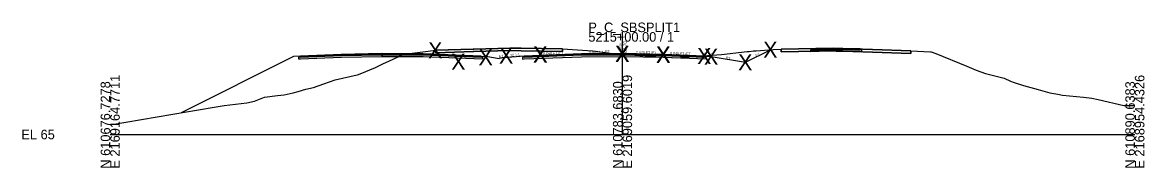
# Model space of a CAD drawing. Extents: x -26 to 1303, y -3010 to 12023.
# Drawn here: x 974.3 to 1302.8, y 9490.3 to 9532.8 of the extents above; entities that cross this region are included whole.
import ezdxf

# ---------------------------------------------------------------- set-up
doc = ezdxf.new("R2010")
doc.units = 0
for name, color, linetype in [('RD_GPK_XS_Cell', 7, 'Continuous'), ('RD_GPK_XS_Text_Node', 7, 'Continuous'), ('RD_XS_Base', 7, 'Continuous'), ('RD_XS_ExGround', 7, 'Continuous'), ('RD_XS_ExPaveRet', 7, 'Continuous'), ('RD_XS_Greenside', 7, 'Continuous'), ('RD_XS_Pave', 7, 'Continuous'), ('RD_XS_PaveOvlay_CP', 7, 'Continuous'), ('RD_XS_TieSlope', 7, 'Continuous'), ('RD_XS_TX_Elev_EX', 7, 'Continuous'), ('RD_XS_TX_Elev_PR', 7, 'Continuous'), ('RD_XS_TX_ShdSlope', 7, 'Continuous'), ('RD_XS_TX_Slope', 7, 'Continuous')]:
    doc.layers.add(name, color=color, linetype=linetype)

msp = doc.modelspace()

# ---------------------------------------------------------------- linework, layer by layer
at = {"layer": 'RD_GPK_XS_Cell'}
for p, q in [((1150, 9500), (1150, 9530)), ((1000, 9500), (1150, 9500)), ((1150, 9500), (1300, 9500))]:
    msp.add_line(p, q, dxfattribs=at)
at = {"layer": 'RD_XS_Base'}
for p, q in [((1205.09, 9524.77), (1205.59, 9524.78)), ((1205.09, 9524.27), (1205.09, 9524.77)), ((1205.59, 9524.28), (1205.09, 9524.27)), ((1205.59, 9524.78), (1207.59, 9524.82)), ((1207.59, 9524.32), (1205.59, 9524.28)), ((1207.59, 9524.82), (1212.59, 9524.92)), ((1212.59, 9524.42), (1207.59, 9524.32)), ((1212.59, 9525.02), (1212.59, 9525.08)), ((1212.59, 9525.08), (1212.59, 9524.84)), ((1212.59, 9524.92), (1212.59, 9525.02)), ((1214.36, 9524.88), (1212.59, 9524.92)), ((1212.59, 9524.92), (1212.59, 9524.42)), ((1212.59, 9524.84), (1212.59, 9524.42)), ((1212.59, 9524.42), (1214.36, 9524.38)), ((1217.59, 9524.82), (1214.36, 9524.88)), ((1214.36, 9524.38), (1217.59, 9524.32)), ((1218.91, 9524.79), (1217.59, 9524.82)), ((1217.59, 9524.32), (1218.45, 9524.3)), ((1218.45, 9524.3), (1220.09, 9524.27)), ((1219.59, 9524.78), (1218.91, 9524.79)), ((1219.76, 9524.78), (1219.59, 9524.78)), ((1220.09, 9524.77), (1219.76, 9524.78)), ((1220.09, 9524.44), (1220.09, 9524.77)), ((1220.09, 9524.27), (1220.09, 9524.44)), ((1055.67, 9522.66), (1055.17, 9522.64)), ((1055.17, 9522.64), (1055.17, 9522.64)), ((1055.17, 9522.64), (1055.17, 9522.14)), ((1055.17, 9522.14), (1055.67, 9522.16)), ((1055.17, 9522.14), (1055.17, 9522.14)), ((1055.17, 9522.14), (1055.17, 9522.14)), ((1067.67, 9523.14), (1055.67, 9522.66)), ((1055.67, 9522.66), (1055.67, 9522.66)), ((1055.67, 9522.16), (1067.67, 9522.64)), ((1055.67, 9522.16), (1055.67, 9522.16)), ((1079.67, 9523.38), (1067.67, 9523.14)), ((1067.67, 9523.14), (1067.67, 9523.14)), ((1067.67, 9522.64), (1079.67, 9522.88)), ((1067.67, 9522.64), (1067.67, 9522.64)), ((1079.67, 9523.38), (1079.67, 9523.54)), ((1079.67, 9523.54), (1079.67, 9522.88)), ((1079.67, 9523.38), (1079.67, 9523.54)), ((1079.67, 9523.54), (1079.67, 9522.88)), ((1079.67, 9522.88), (1079.67, 9523.38)), ((1079.67, 9523.38), (1079.67, 9523.38)), ((1079.67, 9523.38), (1079.67, 9523.38)), ((1079.67, 9523.38), (1079.67, 9523.38)), ((1091.67, 9523.32), (1079.67, 9523.38)), ((1079.67, 9522.88), (1079.67, 9523.38)), ((1079.67, 9523.38), (1079.67, 9523.38)), ((1079.67, 9523.38), (1079.67, 9523.38)), ((1079.67, 9522.88), (1079.67, 9522.88)), ((1079.67, 9522.88), (1079.67, 9522.88)), ((1079.67, 9522.88), (1079.67, 9522.88)), ((1079.67, 9522.88), (1079.67, 9522.88)), ((1079.67, 9522.88), (1091.67, 9522.82)), ((1079.67, 9522.88), (1079.67, 9522.88)), ((1108.57, 9522.65), (1091.67, 9523.32)), ((1091.67, 9522.82), (1109.07, 9522.13)), ((1093.67, 9523.24), (1093.67, 9523.24)), ((1093.67, 9522.74), (1093.67, 9522.74)), ((1109.07, 9522.63), (1108.57, 9522.65)), ((1108.57, 9522.65), (1108.57, 9522.65)), ((1109.07, 9522.13), (1109.07, 9522.63)), ((1109.07, 9522.63), (1109.07, 9522.63)), ((1121.24, 9522.63), (1120.74, 9522.61)), ((1120.74, 9522.61), (1120.74, 9522.61)), ((1120.74, 9522.61), (1120.74, 9522.11)), ((1120.74, 9522.11), (1121.24, 9522.13)), ((1138, 9523.3), (1121.24, 9522.63)), ((1121.24, 9522.13), (1138, 9522.8)), ((1121.24, 9522.63), (1121.24, 9522.63)), ((1121.24, 9522.13), (1121.24, 9522.13)), ((1150, 9523.38), (1138, 9523.3)), ((1138, 9522.8), (1150, 9522.88)), ((1150, 9523.38), (1150, 9523.54)), ((1150, 9523.54), (1150, 9523.54)), ((1150, 9523.54), (1150, 9523.54)), ((1150, 9523.54), (1150, 9522.88)), ((1150, 9522.88), (1150, 9523.38)), ((1150, 9523.38), (1150, 9523.38)), ((1150, 9523.38), (1150, 9523.38)), ((1150, 9523.38), (1150, 9523.38)), ((1162, 9523.14), (1150, 9523.38)), ((1150, 9522.88), (1150, 9522.88)), ((1150, 9522.88), (1150, 9522.88)), ((1150, 9522.88), (1162, 9522.64)), ((1174, 9522.66), (1162, 9523.14)), ((1162, 9523.14), (1162, 9523.14)), ((1162, 9522.64), (1162, 9522.64)), ((1162, 9522.64), (1174.5, 9522.14)), ((1174.5, 9522.64), (1174, 9522.66)), ((1174, 9522.66), (1174, 9522.66)), ((1174.5, 9522.14), (1174.5, 9522.64)), ((1174.5, 9522.64), (1174.5, 9522.64))]:
    msp.add_line(p, q, dxfattribs=at)
at = {"layer": 'RD_XS_ExGround'}
msp.add_lwpolyline([(1000, 9502.82), (1022.96, 9506.75), (1033.32, 9508.47), (1040.01, 9509.27), (1042.24, 9509.75), (1045.14, 9510.97), (1048.97, 9511.43), (1050.94, 9511.67), (1053.57, 9512.23), (1055.05, 9512.62), (1057.26, 9513.24), (1059.54, 9513.81), (1062.51, 9514.86), (1065.9, 9516.02), (1072.26, 9517.48), (1072.39, 9517.51), (1073.17, 9517.82), (1077.66, 9519.6), (1079.99, 9520.76), (1081.58, 9521.53), (1085.76, 9523.42), (1086.02, 9523.53), (1091.51, 9524.22), (1095.34, 9524.71), (1106.44, 9525.03), (1117.09, 9525.34), (1120.34, 9525.29), (1132.4, 9525.1), (1139.76, 9524.6), (1141.3, 9524.49), (1148.61, 9523.55), (1148.93, 9523.51), (1149.97, 9523.5), (1150.44, 9523.47), (1165.86, 9522.43), (1168.17, 9522.62), (1178.96, 9523.48), (1186.54, 9524.3), (1187.08, 9524.36), (1188.32, 9524.5), (1189.16, 9524.55), (1194.14, 9524.88), (1196.45, 9525.02), (1201.55, 9525.09), (1211.7, 9525.25), (1223.23, 9524.88), (1234.42, 9524.51), (1240.18, 9524.25), (1240.38, 9524.24), (1241.72, 9523.7), (1250.81, 9520.05), (1253.52, 9518.81), (1256.31, 9517.87), (1261.7, 9516.51), (1263.59, 9515.61), (1264.71, 9515.22), (1267.39, 9514.33), (1271.66, 9513.22), (1275.07, 9512.23), (1277.49, 9511.79), (1278.81, 9511.53), (1284.96, 9510.91), (1287.38, 9510.65), (1289.23, 9510.29), (1296.77, 9508.47), (1297.6, 9508.47), (1300, 9508.47)], dxfattribs=at)
at = {"layer": 'RD_XS_ExPaveRet'}
for points in [[(1132.4, 9525.1), (1132.4, 9525.1), (1132.4, 9525.09), (1132.4, 9524.35), (1132.4, 9524.35), (1132.4, 9524.35), (1132.25, 9524.36), (1120.34, 9524.54), (1120.3, 9524.54), (1117.09, 9524.59), (1116.96, 9524.59), (1106.44, 9524.28), (1106.3, 9524.28), (1095.34, 9523.96), (1095.34, 9523.96), (1095.34, 9523.96), (1095.34, 9524.7), (1095.34, 9524.71), (1095.34, 9524.71), (1095.34, 9524.71), (1106.3, 9525.03), (1106.44, 9525.03), (1116.96, 9525.34), (1117.09, 9525.34), (1120.3, 9525.29), (1120.34, 9525.29), (1132.25, 9525.11), (1132.4, 9525.1), (1132.4, 9525.1)], [(1132.25, 9525.11), (1120.34, 9525.29), (1120.3, 9525.29), (1117.09, 9525.34), (1116.96, 9525.34), (1106.44, 9525.03), (1106.3, 9525.03), (1095.34, 9524.71), (1095.34, 9524.7), (1095.34, 9523.96), (1106.3, 9524.28), (1106.44, 9524.28), (1116.96, 9524.59), (1117.09, 9524.59), (1120.3, 9524.54), (1120.34, 9524.54), (1132.25, 9524.36), (1132.4, 9524.35), (1132.4, 9525.09), (1132.4, 9525.1), (1132.25, 9525.11)], [(1234.42, 9524.51), (1234.42, 9523.76), (1234.42, 9523.76), (1234.42, 9523.76), (1223.23, 9524.13), (1223.23, 9524.13), (1211.7, 9524.5), (1211.7, 9524.5), (1211.7, 9524.5), (1201.55, 9524.34), (1201.55, 9524.34), (1196.45, 9524.27), (1196.45, 9525.02), (1196.45, 9525.02), (1201.55, 9525.09), (1201.55, 9525.09), (1211.7, 9525.25), (1211.7, 9525.25), (1211.7, 9525.25), (1223.23, 9524.88), (1223.23, 9524.88), (1234.42, 9524.51), (1234.42, 9524.51)], [(1234.42, 9524.51), (1223.23, 9524.88), (1211.7, 9525.25), (1201.55, 9525.09), (1196.45, 9525.02), (1196.45, 9524.27), (1201.55, 9524.34), (1211.7, 9524.5), (1223.23, 9524.13), (1234.42, 9523.76), (1234.42, 9523.76), (1234.42, 9524.51), (1234.42, 9524.51)]]:
    msp.add_lwpolyline(points, dxfattribs=at)
at = {"layer": 'RD_XS_Greenside'}
for p, q in [((1186, 9521.16), (1193.35, 9524.83)), ((1053.67, 9522.82), (1020.77, 9506.38)), ((1110.57, 9522.81), (1113.93, 9522.25)), ((1115.24, 9522.47), (1113.93, 9522.25)), ((1176, 9522.82), (1186, 9521.16))]:
    msp.add_line(p, q, dxfattribs=at)
at = {"layer": 'RD_XS_Pave'}
for p, q in [((1206.83, 9525.12), (1205.59, 9525.1)), ((1205.59, 9525.1), (1205.59, 9525.04)), ((1205.59, 9525.04), (1205.59, 9524.94)), ((1207.59, 9524.98), (1205.59, 9524.94)), ((1205.59, 9524.94), (1206.35, 9524.95)), ((1205.59, 9524.94), (1205.59, 9524.78)), ((1205.59, 9524.78), (1207.59, 9524.82)), ((1206.35, 9524.95), (1207.59, 9524.98)), ((1207.59, 9525.14), (1206.83, 9525.12)), ((1210.76, 9525.2), (1207.59, 9525.14)), ((1212.59, 9525.08), (1207.59, 9524.98)), ((1207.59, 9524.98), (1210.76, 9525.04)), ((1207.59, 9524.82), (1212.59, 9524.92)), ((1212.59, 9525.24), (1210.76, 9525.2)), ((1210.76, 9525.04), (1212.59, 9525.08)), ((1214.36, 9525.2), (1212.59, 9525.24)), ((1212.59, 9525.08), (1214.36, 9525.04)), ((1217.59, 9524.98), (1212.59, 9525.08)), ((1212.59, 9525.08), (1212.59, 9524.92)), ((1212.59, 9524.92), (1212.59, 9525.08)), ((1212.59, 9524.92), (1217.59, 9524.82)), ((1217.59, 9525.14), (1214.36, 9525.2)), ((1214.36, 9525.04), (1217.59, 9524.98)), ((1218.91, 9525.11), (1217.59, 9525.14)), ((1217.59, 9524.98), (1218.28, 9524.96)), ((1219.59, 9524.94), (1217.59, 9524.98)), ((1217.59, 9524.82), (1219.59, 9524.78)), ((1218.28, 9524.96), (1219.59, 9524.94)), ((1219.59, 9525.1), (1218.91, 9525.11)), ((1219.59, 9525.04), (1219.59, 9525.1)), ((1219.59, 9524.94), (1219.59, 9525.04)), ((1219.59, 9524.78), (1219.59, 9524.94)), ((1067.67, 9523.46), (1055.67, 9522.98)), ((1067.67, 9523.3), (1055.67, 9522.82)), ((1055.67, 9522.82), (1067.67, 9523.3)), ((1055.67, 9522.66), (1067.67, 9523.14)), ((1055.67, 9522.98), (1055.67, 9522.98)), ((1055.67, 9522.98), (1055.67, 9522.82)), ((1055.67, 9522.82), (1055.67, 9522.82)), ((1055.67, 9522.82), (1055.67, 9522.66)), ((1055.67, 9522.82), (1055.67, 9522.82)), ((1055.67, 9522.82), (1055.67, 9522.82)), ((1055.67, 9522.66), (1055.67, 9522.66)), ((1055.67, 9522.66), (1055.67, 9522.66)), ((1079.67, 9523.7), (1067.67, 9523.46)), ((1079.67, 9523.54), (1067.67, 9523.3)), ((1067.67, 9523.3), (1079.67, 9523.54)), ((1067.67, 9523.46), (1067.67, 9523.46)), ((1067.67, 9523.14), (1079.67, 9523.38)), ((1067.67, 9523.3), (1067.67, 9523.3)), ((1067.67, 9523.3), (1067.67, 9523.3)), ((1067.67, 9523.14), (1067.67, 9523.14)), ((1091.67, 9523.64), (1079.67, 9523.7)), ((1079.67, 9523.7), (1079.67, 9523.7)), ((1079.67, 9523.7), (1079.67, 9523.7)), ((1079.67, 9523.38), (1079.67, 9523.54)), ((1079.67, 9523.54), (1079.67, 9523.38)), ((1091.67, 9523.48), (1079.67, 9523.54)), ((1079.67, 9523.54), (1079.67, 9523.54)), ((1079.67, 9523.54), (1079.67, 9523.54)), ((1079.67, 9523.54), (1079.67, 9523.38)), ((1079.67, 9523.38), (1079.67, 9523.54)), ((1079.67, 9523.54), (1079.67, 9523.54)), ((1079.67, 9523.54), (1079.67, 9523.54)), ((1079.67, 9523.54), (1079.67, 9523.54)), ((1079.67, 9523.54), (1091.67, 9523.48)), ((1079.67, 9523.38), (1079.67, 9523.38)), ((1079.67, 9523.38), (1079.67, 9523.38)), ((1079.67, 9523.38), (1079.67, 9523.38)), ((1079.67, 9523.38), (1091.67, 9523.32)), ((1079.67, 9523.38), (1079.67, 9523.38)), ((1079.67, 9523.38), (1079.67, 9523.38)), ((1108.57, 9522.97), (1091.67, 9523.64)), ((1108.57, 9522.81), (1091.67, 9523.48)), ((1091.67, 9523.48), (1108.57, 9522.81)), ((1091.67, 9523.32), (1108.57, 9522.65)), ((1093.67, 9523.56), (1093.67, 9523.56)), ((1093.67, 9523.4), (1093.67, 9523.4)), ((1093.67, 9523.4), (1093.67, 9523.4)), ((1093.67, 9523.24), (1093.67, 9523.24)), ((1108.57, 9522.81), (1108.57, 9522.97)), ((1108.57, 9522.97), (1108.57, 9522.97)), ((1108.57, 9522.65), (1108.57, 9522.81)), ((1108.57, 9522.81), (1108.57, 9522.81)), ((1138, 9523.62), (1121.24, 9522.95)), ((1138, 9523.46), (1121.24, 9522.79)), ((1121.24, 9522.79), (1138, 9523.46)), ((1121.24, 9522.63), (1138, 9523.3)), ((1121.24, 9522.95), (1121.24, 9522.95)), ((1121.24, 9522.95), (1121.24, 9522.79)), ((1121.24, 9522.79), (1121.24, 9522.79)), ((1121.24, 9522.79), (1121.24, 9522.63)), ((1150, 9523.7), (1138, 9523.62)), ((1150, 9523.54), (1138, 9523.46)), ((1138, 9523.46), (1150, 9523.54)), ((1138, 9523.3), (1150, 9523.38)), ((1162, 9523.46), (1150, 9523.7)), ((1150, 9523.7), (1150, 9523.7)), ((1150, 9523.7), (1150, 9523.7)), ((1150, 9523.38), (1150, 9523.54)), ((1150, 9523.54), (1150, 9523.54)), ((1150, 9523.54), (1150, 9523.54)), ((1150, 9523.54), (1150, 9523.54)), ((1150, 9523.54), (1150, 9523.54)), ((1150, 9523.54), (1162, 9523.3)), ((1162, 9523.3), (1150, 9523.54)), ((1150, 9523.54), (1150, 9523.54)), ((1150, 9523.54), (1150, 9523.54)), ((1150, 9523.54), (1150, 9523.38)), ((1150, 9523.38), (1150, 9523.38)), ((1150, 9523.38), (1150, 9523.38)), ((1150, 9523.38), (1162, 9523.14)), ((1174, 9522.98), (1162, 9523.46)), ((1162, 9523.46), (1162, 9523.46)), ((1162, 9523.3), (1162, 9523.3)), ((1162, 9523.3), (1174, 9522.82)), ((1174, 9522.82), (1162, 9523.3)), ((1162, 9523.3), (1162, 9523.3)), ((1162, 9523.14), (1174, 9522.66)), ((1162, 9523.14), (1162, 9523.14)), ((1174, 9522.82), (1174, 9522.98)), ((1174, 9522.98), (1174, 9522.98)), ((1174, 9522.66), (1174, 9522.82)), ((1174, 9522.82), (1174, 9522.82))]:
    msp.add_line(p, q, dxfattribs=at)
at = {"layer": 'RD_XS_PaveOvlay_CP'}
for p, q in [((1205.59, 9525.1), (1207.59, 9525.14)), ((1207.59, 9525.14), (1212.59, 9525.24)), ((1212.59, 9525.24), (1217.59, 9525.14)), ((1217.59, 9525.14), (1219.59, 9525.1)), ((1055.67, 9522.98), (1067.67, 9523.46)), ((1067.67, 9523.46), (1079.67, 9523.7)), ((1091.67, 9523.64), (1079.67, 9523.7)), ((1079.67, 9523.7), (1079.67, 9523.7)), ((1079.67, 9523.7), (1079.67, 9523.7)), ((1108.57, 9522.97), (1091.67, 9523.64)), ((1093.67, 9523.56), (1093.67, 9523.56)), ((1138, 9523.62), (1121.24, 9522.95)), ((1150, 9523.7), (1138, 9523.62)), ((1162, 9523.46), (1150, 9523.7)), ((1150, 9523.7), (1150, 9523.7)), ((1150, 9523.7), (1150, 9523.7)), ((1174, 9522.98), (1162, 9523.46)), ((1162, 9523.46), (1162, 9523.46))]:
    msp.add_line(p, q, dxfattribs=at)
at = {"layer": 'RD_XS_TieSlope'}
for p, q in [((1055.67, 9522.98), (1053.67, 9522.82)), ((1108.57, 9522.97), (1110.57, 9522.81)), ((1121.24, 9522.95), (1115.24, 9522.47)), ((1174, 9522.98), (1176, 9522.82))]:
    msp.add_line(p, q, dxfattribs=at)

# ---------------------------------------------------------------- texts
at = {"layer": 'RD_GPK_XS_Cell'}
for s, p in [('P_C_SBSPLIT1', (1140, 9530)), ('5215+00.00 / 1', (1140, 9527.2)), ('EL 65', (974, 9498.6))]:
    msp.add_text(s, height=2.8, dxfattribs=at).set_placement(p)
for s, p in [('N 610676.7278', (1000, 9490)), ('E 2169164.7711', (1002.8, 9490)), ('N 610783.6830', (1150, 9490)), ('E 2169059.6019', (1152.8, 9490)), ('N 610890.6383', (1300, 9490)), ('E 2168954.4326', (1302.8, 9490))]:
    msp.add_text(s, height=2.8, rotation=90, dxfattribs=at).set_placement(p)
at = {"layer": 'RD_GPK_XS_Text_Node'}
for p in [(1093.08, 9522.35), (1093.08, 9522.35), (1107.84, 9520.3), (1107.84, 9520.3), (1113.84, 9520.78), (1123.84, 9521.18), (1123.84, 9521.03), (1147.84, 9521.36), (1147.84, 9521.2), (1159.84, 9521.12), (1159.84, 9520.96), (1171.84, 9520.64), (1173.84, 9520.48), (1191.19, 9522.49), (1099.84, 9518.97), (1183.84, 9518.81)]:
    msp.add_text('X', height=4.69, dxfattribs=at).set_placement(p)
at = {"layer": 'RD_XS_TX_Elev_EX'}
msp.add_text('88.50', height=0.6, rotation=90, dxfattribs=at).set_placement((1149.7, 9524.6))
at = {"layer": 'RD_XS_TX_Elev_PR'}
msp.add_text('88.70', height=1, rotation=90, dxfattribs=at).set_placement((1151.23, 9523.93))
at = {"layer": 'RD_XS_TX_ShdSlope'}
for rotation, p in [(4.5739, (1117.11, 9522.83)), (355.4261, (1173.52, 9523.22))]:
    msp.add_text('12.5:1', height=0.75, rotation=rotation, dxfattribs=at).set_placement(p)
at = {"layer": 'RD_XS_TX_Slope'}
for s, rotation, p in [('0.040 FT./FT.', 2.2906, (1126.75, 9523.34)), ('0.005 FT./FT.', 0.2844, (1140.27, 9523.84)), ('0.020 FT./FT.', 358.8542, (1153.94, 9523.68)), ('0.040 FT./FT.', 357.7094, (1163.94, 9523.44)), ('6:1', 9.4642, (1113.83, 9522.43)), ('6:1', 350.5358, (1180.2, 9522.13)), ('2:1', 26.5651, (1189.01, 9522.68))]:
    msp.add_text(s, height=0.75, rotation=rotation, dxfattribs=at).set_placement(p)

doc.saveas('drawing.dxf')
